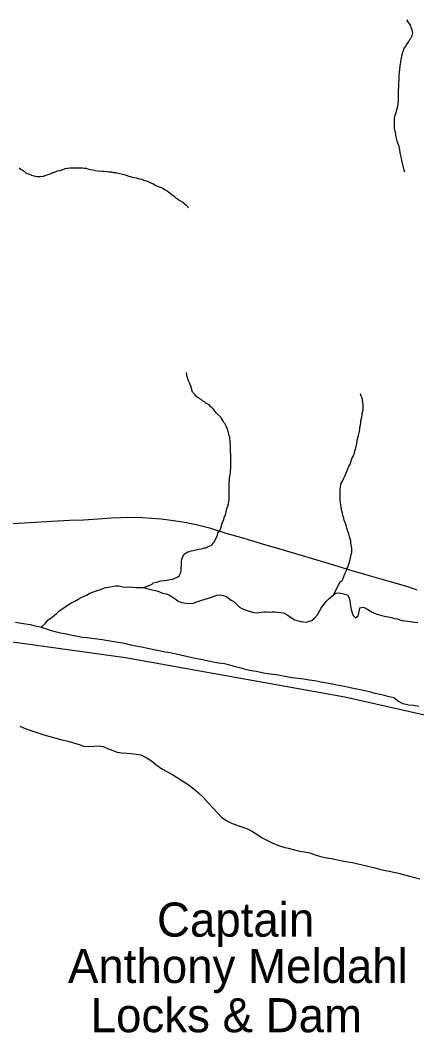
# Model space of a CAD drawing. Extents: x 1310247 to 1664935, y 235267 to 584339.
# Drawn here: x 1486990 to 1491638, y 291168 to 303045 of the extents above; entities that cross this region are included whole.
import ezdxf

# ---------------------------------------------------------------- set-up
doc = ezdxf.new("R2010")
doc.units = 0
for name, color, linetype in [('GM_X_County', 7, 'Continuous'), ('GM_X_Hydro_Text', 7, 'Continuous'), ('GM_X_Major_River', 7, 'Continuous'), ('GM_X_Minor_River', 7, 'Continuous'), ('GM_X_Township', 7, 'Continuous'), ('GM_X_US_Route', 7, 'Continuous')]:
    doc.layers.add(name, color=color, linetype=linetype)

msp = doc.modelspace()

# ---------------------------------------------------------------- linework, layer by layer
at = {"layer": 'GM_X_County'}
msp.add_lwpolyline([(1499689, 292803), (1497722, 293476), (1496583, 293865), (1493444, 294506), (1490796, 295103), (1488222, 295564), (1486642, 295784), (1486104, 296006), (1485089, 296153), (1483023, 296702), (1482514, 296841), (1479516, 299067), (1478549, 300083), (1478115, 300590), (1477391, 301603), (1477091, 302106), (1475982, 304757)], dxfattribs=at)
at = {"layer": 'GM_X_Major_River'}
for points in [[(1491663, 294993), (1491601, 295006), (1491543, 295011), (1491479, 295027), (1491424, 295052), (1491369, 295095), (1491313, 295110), (1491261, 295123), (1491207, 295136), (1491150, 295149), (1491098, 295162), (1491030, 295178), (1490974, 295189), (1490915, 295202), (1490859, 295215), (1490791, 295229), (1490719, 295242), (1490652, 295256), (1490582, 295267), (1490514, 295280), (1490442, 295294), (1490376, 295305), (1490314, 295314), (1490175, 295333), (1490115, 295343), (1490053, 295354), (1489989, 295365), (1489919, 295375), (1489862, 295382), (1489810, 295393), (1489756, 295404), (1489700, 295415), (1489646, 295426), (1489591, 295441), (1489513, 295461), (1489445, 295480), (1489383, 295494), (1489314, 295505), (1489252, 295516), (1489180, 295530), (1489126, 295541), (1489062, 295554), (1489007, 295567), (1488817, 295609), (1488746, 295623), (1488694, 295634), (1488616, 295649), (1488554, 295661), (1488485, 295674), (1488413, 295689), (1488343, 295703), (1488285, 295716), (1488211, 295732), (1488136, 295745), (1488068, 295759), (1487950, 295775), (1487892, 295784), (1487828, 295791), (1487775, 295799), (1487717, 295806), (1487661, 295815), (1487597, 295826), (1487531, 295842), (1487461, 295855), (1487400, 295870), (1487346, 295887), (1487290, 295905), (1487229, 295924), (1487169, 295939), (1487111, 295952), (1487053, 295961), (1486934, 295980)], [(1486985, 294765), (1487048, 294738), (1487114, 294712), (1487172, 294695), (1487267, 294663), (1487337, 294642), (1487408, 294622), (1487478, 294603), (1487550, 294587), (1487615, 294570), (1487679, 294550), (1487731, 294529), (1487790, 294524), (1487855, 294531), (1487909, 294532), (1487961, 294527), (1488014, 294504), (1488074, 294478), (1488127, 294461), (1488179, 294450), (1488239, 294447), (1488291, 294444), (1488349, 294437), (1488403, 294428), (1488464, 294398), (1488528, 294357), (1488581, 294314), (1488648, 294262), (1488717, 294227), (1488780, 294193), (1488840, 294154), (1488895, 294119), (1488960, 294078), (1489025, 294028), (1489080, 293981), (1489133, 293930), (1489194, 293863), (1489247, 293805), (1489302, 293748), (1489349, 293697), (1489410, 293652), (1489467, 293627), (1489529, 293603), (1489598, 293578), (1489660, 293555), (1489712, 293529), (1489763, 293496), (1489818, 293459), (1489872, 293430), (1489943, 293394), (1490016, 293365), (1490080, 293346)], [(1490080, 293346), (1490132, 293333), (1490204, 293315), (1490267, 293298), (1490321, 293291), (1490383, 293279), (1490447, 293256), (1490498, 293241), (1490562, 293224), (1490638, 293210), (1490694, 293199), (1490765, 293184), (1490827, 293174), (1490883, 293163), (1490949, 293148), (1491018, 293132), (1491080, 293119), (1491150, 293102), (1491202, 293087), (1491253, 293073), (1491315, 293062), (1491369, 293051), (1491423, 293038), (1491554, 293003), (1491612, 292988), (1491676, 292973)]]:
    msp.add_lwpolyline(points, dxfattribs=at)
at = {"layer": 'GM_X_Minor_River'}
for points in [[(1491517, 303051), (1491538, 303018), (1491554, 303000), (1491566, 302980), (1491574, 302950), (1491579, 302935), (1491585, 302915), (1491587, 302899), (1491579, 302867), (1491576, 302849), (1491568, 302835), (1491558, 302823), (1491544, 302801), (1491533, 302786), (1491513, 302756), (1491505, 302740), (1491488, 302714), (1491482, 302698), (1491478, 302686), (1491472, 302672), (1491468, 302650), (1491461, 302622), (1491453, 302580), (1491446, 302556), (1491442, 302526), (1491440, 302514), (1491438, 302498), (1491435, 302476), (1491435, 302464), (1491433, 302436), (1491429, 302405), (1491428, 302389), (1491426, 302359), (1491425, 302305), (1491423, 302277), (1491423, 302259), (1491420, 302225), (1491420, 302207), (1491419, 302107), (1491417, 302074), (1491412, 302034), (1491404, 302004), (1491397, 301978), (1491389, 301942), (1491378, 301916), (1491374, 301892), (1491373, 301800), (1491373, 301780), (1491384, 301730), (1491390, 301708), (1491390, 301696), (1491394, 301679), (1491398, 301661), (1491405, 301631), (1491413, 301607), (1491423, 301579), (1491436, 301528), (1491438, 301488), (1491447, 301460), (1491451, 301444), (1491459, 301402), (1491464, 301386), (1491470, 301353), (1491476, 301337), (1491480, 301317), (1491484, 301303), (1491493, 301265)], [(1486977, 301313), (1487001, 301295), (1487023, 301281), (1487059, 301252), (1487085, 301242), (1487121, 301227), (1487149, 301221), (1487189, 301214), (1487225, 301214), (1487251, 301216), (1487265, 301217), (1487283, 301223), (1487316, 301235), (1487330, 301241), (1487360, 301252), (1487372, 301258), (1487390, 301264), (1487425, 301278), (1487457, 301283), (1487481, 301291), (1487517, 301305), (1487572, 301312)], [(1487572, 301312), (1487596, 301314), (1487616, 301315), (1487642, 301315), (1487706, 301314), (1487720, 301312), (1487744, 301310), (1487764, 301308), (1487784, 301301), (1487808, 301295), (1487839, 301289), (1487871, 301282), (1487897, 301278), (1487949, 301273), (1487975, 301273), (1487999, 301270), (1488031, 301268), (1488059, 301266), (1488083, 301261), (1488101, 301259), (1488113, 301257), (1488143, 301251), (1488171, 301244), (1488203, 301236), (1488233, 301227), (1488261, 301215), (1488277, 301213), (1488301, 301206), (1488323, 301202), (1488347, 301196), (1488384, 301185), (1488416, 301179), (1488440, 301171), (1488468, 301162), (1488512, 301142), (1488530, 301135), (1488546, 301129), (1488571, 301111), (1488593, 301100), (1488643, 301084), (1488661, 301075), (1488689, 301057), (1488713, 301043), (1488733, 301028), (1488745, 301022), (1488773, 300992), (1488793, 300980), (1488819, 300959), (1488835, 300951), (1488854, 300935), (1488882, 300920), (1488894, 300912), (1488906, 300900), (1488932, 300879), (1488950, 300859), (1488960, 300845), (1488954, 300859)], [(1489151, 298569), (1489127, 298579), (1489112, 298595), (1489076, 298614), (1489056, 298630), (1489038, 298656), (1489020, 298669), (1489010, 298683), (1488997, 298725), (1488989, 298753), (1488973, 298790), (1488964, 298814), (1488956, 298838), (1488948, 298866), (1488942, 298886), (1488937, 298911)], [(1490667, 296307), (1490716, 296415), (1490739, 296457), (1490765, 296473), (1490771, 296489), (1490796, 296551), (1490815, 296591), (1490819, 296613), (1490829, 296631), (1490840, 296663), (1490852, 296705), (1490863, 296737), (1490871, 296777), (1490875, 296801), (1490878, 296825), (1490876, 296851), (1490867, 296913), (1490867, 296940), (1490859, 296960), (1490851, 296988), (1490842, 297020), (1490832, 297048), (1490819, 297087), (1490811, 297121), (1490799, 297155), (1490789, 297177), (1490782, 297206), (1490772, 297234), (1490766, 297266), (1490761, 297290), (1490753, 297330), (1490748, 297365), (1490742, 297413), (1490740, 297441), (1490739, 297463), (1490741, 297495), (1490742, 297545), (1490753, 297615), (1490767, 297639), (1490779, 297667), (1490794, 297695), (1490806, 297725), (1490829, 297781), (1490843, 297813), (1490858, 297835), (1490878, 297903), (1490897, 297935), (1490907, 297973), (1490922, 298031), (1490935, 298081), (1490945, 298133), (1490954, 298175), (1490965, 298219), (1490969, 298243), (1490971, 298265), (1490978, 298299), (1490982, 298325), (1490984, 298347), (1490991, 298375), (1490997, 298411), (1490999, 298435), (1491006, 298459), (1491010, 298477), (1491010, 298517), (1491009, 298535), (1491007, 298560), (1490997, 298614), (1490988, 298638), (1490979, 298661)], [(1488443, 296391), (1488535, 296429), (1488544, 296447), (1488568, 296450), (1488598, 296458), (1488642, 296468), (1488680, 296471), (1488713, 296475), (1488727, 296479), (1488749, 296486), (1488777, 296490), (1488795, 296496), (1488811, 296504), (1488823, 296507), (1488838, 296515), (1488854, 296527), (1488860, 296543), (1488872, 296565), (1488875, 296591), (1488877, 296625), (1488879, 296651), (1488880, 296671), (1488882, 296703), (1488884, 296721), (1488895, 296753), (1488913, 296781), (1488933, 296799), (1488956, 296809), (1488972, 296815), (1488994, 296820), (1489014, 296824), (1489048, 296832), (1489068, 296836), (1489085, 296841), (1489111, 296843), (1489131, 296849), (1489147, 296855), (1489165, 296856), (1489179, 296862), (1489199, 296874), (1489226, 296882), (1489240, 296894), (1489250, 296910), (1489264, 296921), (1489279, 296959), (1489301, 297001), (1489308, 297031), (1489330, 297059), (1489340, 297087), (1489357, 297145), (1489376, 297187), (1489380, 297211), (1489392, 297233), (1489401, 297259), (1489412, 297317), (1489424, 297343), (1489430, 297371), (1489435, 297405), (1489437, 297427), (1489437, 297445), (1489437, 297469), (1489439, 297560), (1489437, 297588), (1489437, 297608), (1489442, 297650), (1489442, 297674), (1489446, 297694), (1489453, 297738), (1489453, 297760), (1489457, 297790), (1489458, 297846), (1489458, 297876), (1489457, 297923), (1489457, 297951), (1489456, 297977), (1489456, 298013), (1489454, 298031), (1489455, 298061), (1489451, 298097), (1489449, 298117), (1489447, 298131), (1489446, 298150), (1489440, 298172), (1489426, 298222), (1489421, 298250), (1489403, 298285), (1489387, 298315), (1489373, 298331), (1489364, 298351), (1489350, 298374), (1489340, 298390), (1489308, 298422), (1489290, 298437), (1489273, 298455), (1489253, 298487), (1489231, 298501), (1489219, 298514), (1489203, 298532), (1489187, 298540), (1489171, 298550), (1489151, 298569)], [(1487233, 295922), (1487284, 295972), (1487318, 296010), (1487350, 296033), (1487387, 296063), (1487417, 296091), (1487447, 296116), (1487490, 296146), (1487538, 296179), (1487583, 296208), (1487631, 296232), (1487675, 296259), (1487710, 296279), (1487740, 296290), (1487766, 296302), (1487804, 296324), (1487848, 296339), (1487885, 296350), (1487931, 296366), (1487979, 296385), (1488023, 296395), (1488067, 296402), (1488109, 296409), (1488147, 296409), (1488191, 296398), (1488235, 296396), (1488271, 296397), (1488305, 296395), (1488343, 296392), (1488379, 296390), (1488413, 296389), (1488443, 296391), (1488471, 296381), (1488505, 296370), (1488531, 296364), (1488576, 296355), (1488614, 296343), (1488658, 296326), (1488700, 296315), (1488730, 296305), (1488781, 296272), (1488817, 296250), (1488843, 296229), (1488876, 296215), (1488908, 296210), (1488934, 296208), (1488988, 296203), (1489020, 296207), (1489050, 296217), (1489082, 296232), (1489119, 296244), (1489159, 296253), (1489197, 296265), (1489233, 296278), (1489265, 296290), (1489293, 296299), (1489339, 296303), (1489371, 296296), (1489411, 296280), (1489463, 296243), (1489496, 296221), (1489528, 296190), (1489561, 296160), (1489587, 296143), (1489619, 296131), (1489649, 296122), (1489685, 296108), (1489728, 296097), (1489768, 296093), (1489810, 296102), (1489844, 296106), (1489874, 296105), (1489916, 296103), (1489942, 296106), (1489974, 296106), (1490002, 296102), (1490040, 296097), (1490076, 296095), (1490108, 296078), (1490142, 296056), (1490169, 296035), (1490209, 296013), (1490237, 296002), (1490273, 295992), (1490309, 295987), (1490341, 295985), (1490377, 295994), (1490409, 296002), (1490439, 296032), (1490470, 296067), (1490500, 296121), (1490519, 296147), (1490547, 296190), (1490576, 296226), (1490602, 296252), (1490667, 296307), (1490695, 296323), (1490731, 296328), (1490765, 296322), (1490793, 296313), (1490827, 296305)], [(1490827, 296305), (1490846, 296270), (1490852, 296234), (1490857, 296202), (1490861, 296172), (1490870, 296132), (1490880, 296094), (1490891, 296064), (1490921, 296035), (1490951, 296057), (1490960, 296091), (1490966, 296123), (1490971, 296151), (1491007, 296160), (1491041, 296150), (1491066, 296131), (1491108, 296107), (1491136, 296092), (1491162, 296082), (1491229, 296061), (1491275, 296050), (1491305, 296046), (1491339, 296040), (1491381, 296027), (1491413, 296023), (1491439, 296012), (1491466, 296002), (1491566, 295991), (1491610, 295986), (1491650, 295981)]]:
    msp.add_lwpolyline(points, dxfattribs=at)
at = {"layer": 'GM_X_Township'}
msp.add_lwpolyline([(1499669, 302157), (1498859, 298544), (1498658, 297646), (1498111, 295209), (1497722, 293476), (1496583, 293865), (1493444, 294506), (1490796, 295103), (1488222, 295564), (1486642, 295784), (1486104, 296006), (1485089, 296153), (1483023, 296702), (1482514, 296841), (1479516, 299067), (1478549, 300083), (1478115, 300590), (1477391, 301603), (1477091, 302106), (1475982, 304757)], dxfattribs=at)
at = {"layer": 'GM_X_US_Route'}
msp.add_lwpolyline([(1486895, 297143), (1487108, 297154), (1487359, 297167), (1487567, 297180), (1487732, 297185), (1487903, 297198), (1488054, 297207), (1488169, 297211), (1488311, 297214), (1488422, 297211), (1488529, 297204), (1488641, 297195), (1488786, 297178), (1488895, 297160), (1489054, 297131), (1489207, 297089), (1489399, 297029), (1489610, 296968), (1489814, 296906), (1490019, 296848), (1490215, 296791), (1490479, 296711), (1490674, 296653), (1490875, 296591), (1491081, 296530), (1491327, 296461), (1491528, 296403), (1491640, 296365)], dxfattribs=at)

# ---------------------------------------------------------------- texts
at = {"layer": 'GM_X_Hydro_Text'}
for s, height, rotation, p in [('Captain', 400, 359.9889, (1488593, 292295)), ('Anthony Meldahl', 399.99, 359.9884, (1487549, 291752)), ('Locks & Dam', 399.99, 359.9876, (1487816, 291174))]:
    msp.add_text(s, height=height, rotation=rotation, dxfattribs=at).set_placement(p)

doc.saveas('drawing.dxf')
